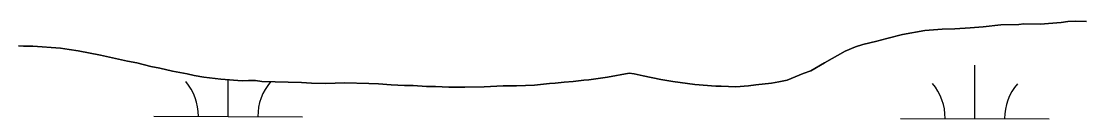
# Model space of a CAD drawing. Extents: x 3161615 to 3199515, y 867541 to 892976.
# Drawn here: x 3195219 to 3195933, y 874539 to 874604 of the extents above; entities that cross this region are included whole.
import ezdxf

# ---------------------------------------------------------------- set-up
doc = ezdxf.new("R2010")
doc.units = 0
for name, color, linetype in [('V-SITE-VEGE', 7, 'Continuous'), ('V-TOPO-SHOR', 7, 'Continuous'), ('V-WETL-SWMP', 7, 'Continuous')]:
    doc.layers.add(name, color=color, linetype=linetype)

msp = doc.modelspace()

# ---------------------------------------------------------------- linework, layer by layer
at = {"layer": 'V-SITE-VEGE'}
for p, q in [((3195846.14, 874599.09), (3195837.65, 874598.93)), ((3195856.4, 874599.84), (3195846.14, 874599.09)), ((3195865.09, 874600.6), (3195856.4, 874599.84)), ((3195876.94, 874601.93), (3195865.09, 874600.6)), ((3195889.18, 874602.09), (3195876.94, 874601.93)), ((3195892.53, 874602.47), (3195889.18, 874602.09)), ((3195903.39, 874602.23), (3195892.53, 874602.47)), ((3195917.6, 874603.56), (3195903.39, 874602.23)), ((3195922.14, 874604.13), (3195917.6, 874603.56)), ((3195927.28, 874604.31), (3195922.14, 874604.13)), ((3195934.58, 874604.08), (3195927.28, 874604.31)), ((3195800.52, 874592.75), (3195793.6, 874590.8)), ((3195810.99, 874595.28), (3195800.52, 874592.75)), ((3195826, 874597.98), (3195810.99, 874595.28)), ((3195837.65, 874598.93), (3195826, 874597.98)), ((3195220.22, 874587.46), (3195216.86, 874587.68)), ((3195226.34, 874587.44), (3195220.22, 874587.46)), ((3195245.08, 874586.19), (3195226.34, 874587.44)), ((3195250.8, 874585.18), (3195245.08, 874586.19)), ((3195256.92, 874584.37), (3195250.8, 874585.18)), ((3195779.38, 874587.11), (3195772.46, 874584.18)), ((3195784.32, 874588.67), (3195779.38, 874587.11)), ((3195793.6, 874590.8), (3195784.32, 874588.67)), ((3195271.91, 874581.54), (3195256.92, 874584.37)), ((3195290.05, 874577.53), (3195271.91, 874581.54)), ((3195772.46, 874584.18), (3195758.42, 874576.33)), ((3195296.36, 874576.32), (3195290.05, 874577.53)), ((3195305.83, 874573.91), (3195296.36, 874576.32)), ((3195311.74, 874572.71), (3195305.83, 874573.91)), ((3195320.23, 874570.7), (3195311.74, 874572.71)), ((3195330.08, 874568.89), (3195320.23, 874570.7)), ((3195749.32, 874571.04), (3195744.18, 874569.08)), ((3195758.42, 874576.33), (3195749.32, 874571.04)), ((3195334.82, 874567.68), (3195330.08, 874568.89)), ((3195341.33, 874566.68), (3195334.82, 874567.68)), ((3195352.77, 874565.25), (3195341.33, 874566.68)), ((3195367.17, 874564.21), (3195352.77, 874565.25)), ((3195371.32, 874564.39), (3195367.17, 874564.21)), ((3195376.06, 874564.37), (3195371.32, 874564.39)), ((3195380.4, 874563.76), (3195376.06, 874564.37)), ((3195407.04, 874563.07), (3195380.4, 874563.76)), ((3195583.49, 874563.38), (3195577.57, 874562.61)), ((3195589.61, 874563.75), (3195583.49, 874563.38)), ((3195596.72, 874564.71), (3195589.61, 874563.75)), ((3195600.08, 874564.9), (3195596.72, 874564.71)), ((3195604.82, 874565.47), (3195600.08, 874564.9)), ((3195612.72, 874566.63), (3195604.82, 874565.47)), ((3195627.13, 874569.33), (3195612.72, 874566.63)), ((3195630.69, 874568.93), (3195627.13, 874569.33)), ((3195636.6, 874567.52), (3195630.69, 874568.93)), ((3195648.44, 874565.11), (3195636.6, 874567.52)), ((3195656.52, 874563.7), (3195648.44, 874565.11)), ((3195671.32, 874561.66), (3195656.52, 874563.7)), ((3195727.77, 874563.42), (3195722.83, 874562.65)), ((3195733.5, 874564.59), (3195727.77, 874563.42)), ((3195744.18, 874569.08), (3195733.5, 874564.59)), ((3195413.75, 874562.65), (3195407.04, 874563.07)), ((3195423.42, 874562.41), (3195413.75, 874562.65)), ((3195435.85, 874562.76), (3195423.42, 874562.41)), ((3195452.23, 874562.3), (3195435.85, 874562.76)), ((3195458.75, 874562.08), (3195452.23, 874562.3)), ((3195467.23, 874561.46), (3195458.75, 874562.08)), ((3195476.31, 874561.03), (3195467.23, 874561.46)), ((3195482.03, 874561.01), (3195476.31, 874561.03)), ((3195491.11, 874560.38), (3195482.03, 874561.01)), ((3195497.03, 874560.36), (3195491.11, 874560.38)), ((3195506.11, 874559.93), (3195497.03, 874560.36)), ((3195516.77, 874559.89), (3195506.11, 874559.93)), ((3195529.8, 874560.23), (3195516.77, 874559.89)), ((3195542.62, 874560.77), (3195529.8, 874560.23)), ((3195551.51, 874560.74), (3195542.62, 874560.77)), ((3195563.55, 874561.29), (3195551.51, 874560.74)), ((3195573.62, 874562.43), (3195563.55, 874561.29)), ((3195577.57, 874562.61), (3195573.62, 874562.43)), ((3195685.53, 874560.62), (3195671.32, 874561.66)), ((3195689.08, 874560.61), (3195685.53, 874560.62)), ((3195698.94, 874560.18), (3195689.08, 874560.61)), ((3195707.43, 874560.74), (3195698.94, 874560.18)), ((3195712.37, 874561.51), (3195707.43, 874560.74)), ((3195722.83, 874562.65), (3195712.37, 874561.51))]:
    msp.add_line(p, q, dxfattribs=at)
at = {"layer": 'V-TOPO-SHOR'}
for points in [[(3195934.58, 874604.08), (3195927.28, 874604.31), (3195922.14, 874604.13), (3195917.6, 874603.56), (3195903.39, 874602.23), (3195892.53, 874602.47), (3195889.18, 874602.09), (3195876.94, 874601.93), (3195865.09, 874600.6), (3195856.4, 874599.84), (3195846.14, 874599.09), (3195837.65, 874598.93), (3195826, 874597.98), (3195810.99, 874595.28), (3195800.52, 874592.75), (3195793.6, 874590.8), (3195784.32, 874588.67), (3195779.38, 874587.11), (3195772.46, 874584.18), (3195758.42, 874576.33), (3195749.32, 874571.04), (3195744.18, 874569.08), (3195733.5, 874564.59), (3195727.77, 874563.42), (3195722.83, 874562.65), (3195712.37, 874561.51), (3195707.43, 874560.74), (3195698.95, 874560.18), (3195689.08, 874560.61), (3195685.52, 874560.62), (3195671.32, 874561.66), (3195656.52, 874563.7), (3195648.44, 874565.11), (3195636.6, 874567.52), (3195630.69, 874568.93), (3195627.13, 874569.33), (3195612.72, 874566.63), (3195604.82, 874565.47), (3195600.08, 874564.9), (3195596.72, 874564.71), (3195589.61, 874563.75), (3195583.49, 874563.38), (3195577.57, 874562.61), (3195573.62, 874562.43), (3195563.55, 874561.29), (3195551.51, 874560.74), (3195542.63, 874560.77)], [(3195542.63, 874560.77), (3195529.8, 874560.23), (3195516.77, 874559.89), (3195506.11, 874559.93), (3195497.03, 874560.36), (3195491.11, 874560.38), (3195482.03, 874561.01), (3195476.31, 874561.03), (3195467.23, 874561.46), (3195458.75, 874562.08), (3195452.23, 874562.3), (3195435.85, 874562.76), (3195423.42, 874562.41), (3195413.75, 874562.65), (3195407.04, 874563.07), (3195380.4, 874563.76), (3195376.06, 874564.37), (3195371.32, 874564.39), (3195367.17, 874564.21), (3195352.77, 874565.25), (3195341.33, 874566.68), (3195334.82, 874567.68), (3195330.08, 874568.89), (3195320.22, 874570.7), (3195311.74, 874572.71), (3195305.83, 874573.91), (3195296.36, 874576.32), (3195290.05, 874577.53), (3195271.91, 874581.54), (3195256.92, 874584.37), (3195250.8, 874585.18), (3195245.08, 874586.19), (3195226.34, 874587.44), (3195220.22, 874587.46), (3195216.86, 874587.68)]]:
    msp.add_lwpolyline(points, dxfattribs=at)
at = {"layer": 'V-WETL-SWMP'}
for p, q in [((3195837.65, 874598.93), (3195846.14, 874599.09)), ((3195846.14, 874599.09), (3195856.4, 874599.84)), ((3195856.4, 874599.84), (3195865.09, 874600.6)), ((3195865.09, 874600.6), (3195876.94, 874601.93)), ((3195876.94, 874601.93), (3195889.18, 874602.09)), ((3195889.18, 874602.09), (3195892.53, 874602.47)), ((3195892.53, 874602.47), (3195903.39, 874602.23)), ((3195903.39, 874602.23), (3195917.6, 874603.56)), ((3195917.6, 874603.56), (3195922.14, 874604.13)), ((3195922.14, 874604.13), (3195927.28, 874604.31)), ((3195927.28, 874604.31), (3195934.58, 874604.08)), ((3195793.6, 874590.81), (3195800.52, 874592.75)), ((3195800.52, 874592.75), (3195810.99, 874595.28)), ((3195810.99, 874595.28), (3195826, 874597.98)), ((3195826, 874597.98), (3195837.65, 874598.93)), ((3195216.86, 874587.68), (3195220.22, 874587.47)), ((3195220.22, 874587.47), (3195226.34, 874587.44)), ((3195226.34, 874587.44), (3195245.08, 874586.19)), ((3195245.08, 874586.19), (3195250.8, 874585.18)), ((3195250.8, 874585.18), (3195256.92, 874584.37)), ((3195772.46, 874584.18), (3195779.38, 874587.11)), ((3195779.38, 874587.11), (3195784.32, 874588.67)), ((3195784.32, 874588.67), (3195793.6, 874590.81)), ((3195256.92, 874584.37), (3195271.91, 874581.55)), ((3195271.91, 874581.55), (3195290.05, 874577.53)), ((3195758.42, 874576.33), (3195772.46, 874584.18)), ((3195290.05, 874577.53), (3195296.36, 874576.32)), ((3195296.36, 874576.32), (3195305.83, 874573.92)), ((3195305.83, 874573.92), (3195311.74, 874572.71)), ((3195311.74, 874572.71), (3195320.22, 874570.7)), ((3195320.22, 874570.7), (3195330.08, 874568.89)), ((3195744.18, 874569.09), (3195749.32, 874571.04)), ((3195749.32, 874571.04), (3195758.42, 874576.33)), ((3195859.57, 874538.81), (3195859.67, 874574.81)), ((3195330.08, 874568.89), (3195334.82, 874567.69)), ((3195334.82, 874567.69), (3195341.33, 874566.68)), ((3195341.33, 874566.68), (3195352.77, 874565.25)), ((3195352.77, 874565.25), (3195367.17, 874564.21)), ((3195357.66, 874540.2), (3195357.73, 874564.89)), ((3195367.17, 874564.21), (3195371.32, 874564.39)), ((3195371.32, 874564.39), (3195376.06, 874564.37)), ((3195376.06, 874564.37), (3195380.4, 874563.76)), ((3195380.4, 874563.76), (3195407.04, 874563.07)), ((3195577.57, 874562.62), (3195583.49, 874563.38)), ((3195583.49, 874563.38), (3195589.61, 874563.75)), ((3195589.61, 874563.75), (3195596.72, 874564.71)), ((3195596.72, 874564.71), (3195600.08, 874564.9)), ((3195600.08, 874564.9), (3195604.82, 874565.47)), ((3195604.82, 874565.47), (3195612.72, 874566.63)), ((3195612.72, 874566.63), (3195627.13, 874569.33)), ((3195627.13, 874569.33), (3195630.69, 874568.93)), ((3195630.69, 874568.93), (3195636.6, 874567.52)), ((3195636.6, 874567.52), (3195648.44, 874565.11)), ((3195648.44, 874565.11), (3195656.52, 874563.7)), ((3195656.52, 874563.7), (3195671.32, 874561.67)), ((3195722.83, 874562.65), (3195727.77, 874563.42)), ((3195727.77, 874563.42), (3195733.5, 874564.59)), ((3195733.5, 874564.59), (3195744.18, 874569.09)), ((3195407.04, 874563.07), (3195413.75, 874562.65)), ((3195413.75, 874562.65), (3195423.42, 874562.41)), ((3195423.42, 874562.41), (3195435.85, 874562.76)), ((3195435.85, 874562.76), (3195452.23, 874562.3)), ((3195452.23, 874562.3), (3195458.75, 874562.08)), ((3195458.75, 874562.08), (3195467.23, 874561.46)), ((3195467.23, 874561.46), (3195476.31, 874561.03)), ((3195476.31, 874561.03), (3195482.03, 874561.01)), ((3195482.03, 874561.01), (3195491.11, 874560.38)), ((3195491.11, 874560.38), (3195497.03, 874560.36)), ((3195497.03, 874560.36), (3195506.11, 874559.93)), ((3195506.11, 874559.93), (3195516.77, 874559.89)), ((3195516.77, 874559.89), (3195529.79, 874560.23)), ((3195529.79, 874560.23), (3195542.63, 874560.78)), ((3195542.63, 874560.78), (3195551.51, 874560.74)), ((3195551.51, 874560.74), (3195563.55, 874561.29)), ((3195563.55, 874561.29), (3195573.62, 874562.43)), ((3195573.62, 874562.43), (3195577.57, 874562.62)), ((3195671.32, 874561.67), (3195685.52, 874560.62)), ((3195685.52, 874560.62), (3195689.08, 874560.61)), ((3195689.08, 874560.61), (3195698.94, 874560.18)), ((3195698.94, 874560.18), (3195707.43, 874560.74)), ((3195707.43, 874560.74), (3195712.37, 874561.51)), ((3195712.37, 874561.51), (3195722.83, 874562.65)), ((3195307.66, 874540.34), (3195407.66, 874540.06)), ((3195809.57, 874538.95), (3195909.57, 874538.67))]:
    msp.add_line(p, q, dxfattribs=at)
for centre, start, end in [((3195302.42, 874540.82), 359.06985, 40.61351), ((3195412.91, 874540.52), 139.07188, 180.61351), ((3195804.33, 874539.44), 359.06985, 40.61351), ((3195914.81, 874539.13), 139.06985, 180.61351)]:
    msp.add_arc(centre, 35.25, start, end, dxfattribs=at)

doc.saveas('drawing.dxf')
